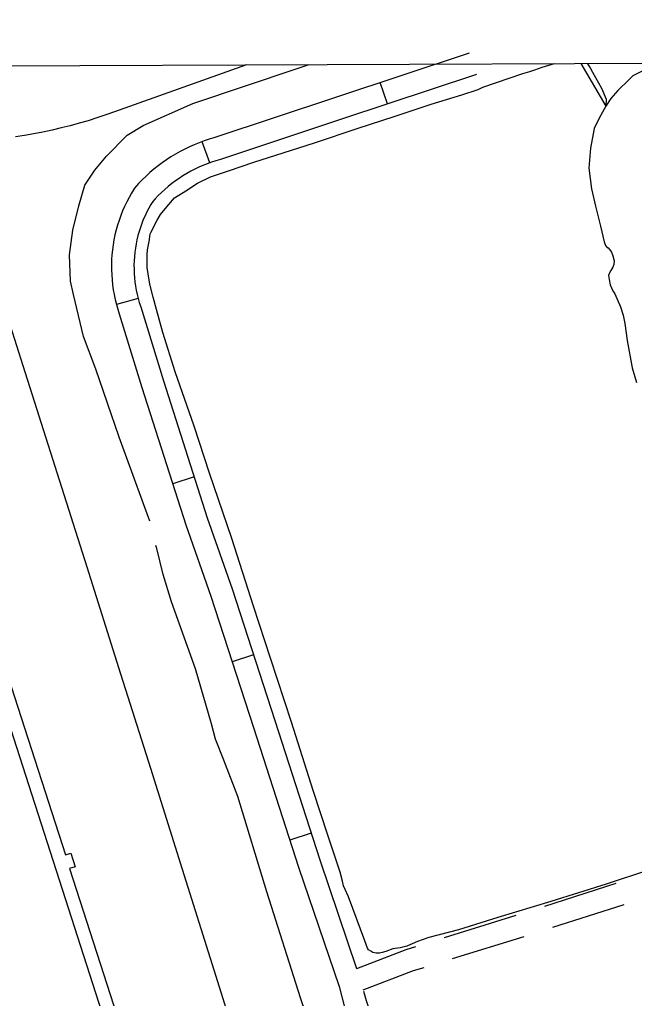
# Model space of a CAD drawing. Extents: x 3419139 to 3457078, y 540382 to 565875.
# Drawn here: x 3440691 to 3441511, y 562788 to 564093 of the extents above; entities that cross this region are included whole.
import ezdxf

# ---------------------------------------------------------------- set-up
doc = ezdxf.new("R2010")
doc.units = 0
for name, color, linetype in [('V-BLDG-OTLN', 7, 'Continuous'), ('V-DTCH-CNTR', 7, 'Continuous'), ('V-GRID-FRAM', 7, 'Continuous'), ('V-ROAD-CNTR', 7, 'Continuous'), ('V-SITE-OTLN', 7, 'Continuous'), ('V-TOPO-SHOR', 7, 'Continuous')]:
    doc.layers.add(name, color=color, linetype=linetype)

msp = doc.modelspace()

# ---------------------------------------------------------------- linework, layer by layer
at = {"layer": 'V-BLDG-OTLN'}
msp.add_lwpolyline([(3440813, 562731.3), (3440646.2, 563248.2), (3440669.5, 563255.7), (3440676.4, 563234.4), (3440670.5, 563232.5), (3440752.2, 562979.2), (3440759.3, 562981.5), (3440765.1, 562963.5), (3440757.5, 562961.1), (3440829.9, 562736.7)], close=True, dxfattribs=at)
at = {"layer": 'V-DTCH-CNTR'}
for points in [[(3440993.7, 564032.7), (3440817.6, 563970)], [(3440817.6, 563970), (3440805.9, 563965.9), (3440794.1, 563962), (3440782.3, 563958.3), (3440770.4, 563954.8), (3440758.4, 563951.6), (3440746.3, 563948.6), (3440734.3, 563945.8), (3440722.1, 563943.2), (3440710, 563940.8), (3440697.7, 563938.7), (3440685.5, 563936.8)]]:
    msp.add_lwpolyline(points, dxfattribs=at)
at = {"layer": 'V-GRID-FRAM'}
msp.add_lwpolyline([(3423200.9, 563955.1), (3454837.9, 564093.1), (3454925.2, 545910.2), (3423272.3, 545772.1), (3423200.9, 563955.1)], dxfattribs=at)
at = {"layer": 'V-ROAD-CNTR'}
for p, q in [((3441181.6, 563980.7), (3441172.2, 564009.2)), ((3440944.7, 563902.1), (3440934.5, 563930.3)), ((3440849.1, 563721.3), (3440820.3, 563713)), ((3440923.9, 563483.2), (3440895.3, 563474)), ((3441003.1, 563246.2), (3440974.6, 563236.9)), ((3441080, 563008.2), (3441051.5, 562999)), ((3441391.5, 562910.8), (3441486.8, 562941.4)), ((3441402.4, 562882.8), (3441497.6, 562913.3)), ((3441257.9, 562869.1), (3441353.4, 562898.7)), ((3441268.7, 562841.1), (3441364.2, 562870.6))]:
    msp.add_line(p, q, dxfattribs=at)
for points in [[(3441290.9, 564048.3), (3441112.2, 563989.4), (3440949.9, 563935.3), (3440943.7, 563933.5), (3440937, 563931.3), (3440930.5, 563928.9), (3440924, 563926.3), (3440917.5, 563923.4), (3440911.2, 563920.4), (3440905, 563917.2), (3440898.9, 563913.7), (3440892.9, 563910.1), (3440887.1, 563906.3), (3440881.3, 563902.3), (3440875.7, 563898.1), (3440870.2, 563893.7), (3440864.9, 563889.2), (3440859.7, 563884.5), (3440854.7, 563879.6), (3440849.8, 563874.6), (3440844.4, 563868.5), (3440840.3, 563861.8), (3440837, 563856), (3440833.9, 563850.1), (3440831, 563844), (3440828.3, 563837.9), (3440825.9, 563831.7), (3440823.6, 563825.4), (3440821.6, 563819), (3440819.8, 563812.6), (3440818.2, 563806.1), (3440816.9, 563799.5), (3440815.7, 563792.9), (3440814.9, 563786.3), (3440814.2, 563779.6), (3440813.7, 563773), (3440813.5, 563766.3), (3440813.6, 563759.6), (3440813.8, 563752.9), (3440814.3, 563746.2), (3440815, 563739.6), (3440816, 563732.9), (3440817.1, 563726.3), (3440818.5, 563719.8), (3440820.2, 563713.3), (3440822, 563706.9), (3440824, 563700.9), (3440854.1, 563602.5), (3440912.8, 563419.3), (3440946.3, 563324.2), (3441003, 563149.3), (3441063, 562963.1), (3441117.1, 562803.9), (3441124.5, 562776.4)], [(3441300.3, 564019.8), (3441121.7, 563960.9), (3440958.9, 563906.6), (3440952.6, 563904.8), (3440946.9, 563902.9), (3440941.2, 563900.9), (3440935.6, 563898.6), (3440930.1, 563896.2), (3440924.6, 563893.6), (3440919.3, 563890.8), (3440914, 563887.8), (3440908.9, 563884.7), (3440903.8, 563881.4), (3440898.9, 563878), (3440894, 563874.4), (3440889.3, 563870.6), (3440884.7, 563866.7), (3440880.3, 563862.6), (3440876, 563858.4), (3440871.8, 563854.1), (3440868.5, 563850.5), (3440866.1, 563846.6), (3440863.4, 563841.7), (3440860.7, 563836.7), (3440858.3, 563831.6), (3440856, 563826.4), (3440854, 563821.1), (3440852.1, 563815.8), (3440850.4, 563810.4), (3440848.8, 563805), (3440847.5, 563799.5), (3440846.4, 563793.9), (3440845.4, 563788.4), (3440844.6, 563782.8), (3440844.1, 563777.1), (3440843.7, 563771.5), (3440843.5, 563765.9), (3440843.6, 563760.2), (3440843.8, 563754.5), (3440844.2, 563748.9), (3440844.8, 563743.3), (3440845.6, 563737.7), (3440846.6, 563732.1), (3440847.8, 563726.6), (3440849.1, 563721.1), (3440850.7, 563715.7), (3440852.6, 563709.9), (3440882.8, 563611.5), (3440941.3, 563428.8), (3440974.7, 563333.9), (3441031.6, 563158.5), (3441091.5, 562972.5), (3441140.6, 562827.9)], [(3441140.7, 562827.8), (3441206.6, 562853.2), (3441219.7, 562857.3)], [(3441149.5, 562799.1), (3441216.5, 562824.9), (3441230.5, 562829.2)], [(3441149.9, 562797.5), (3441153.2, 562785.1), (3441211.5, 562609.4), (3441279.4, 562407.9), (3441339.6, 562223.3), (3441398.2, 562040.3)]]:
    msp.add_lwpolyline(points, dxfattribs=at)
at = {"layer": 'V-SITE-OTLN'}
for p, q in [((3440652.4, 563766.2), (3440695.2, 563632)), ((3440695.2, 563632), (3440737.9, 563497.7)), ((3440737.9, 563497.7), (3440780.5, 563363.4)), ((3440780.5, 563363.4), (3440823.1, 563229.1)), ((3440823.1, 563229.1), (3440865.6, 563094.8)), ((3440865.6, 563094.8), (3440907.9, 562960.4)), ((3440907.9, 562960.4), (3440950.2, 562826)), ((3440950.2, 562826), (3440992.4, 562691.5))]:
    msp.add_line(p, q, dxfattribs=at)
at = {"layer": 'V-TOPO-SHOR'}
msp.add_line((3441439.6, 564034.7), (3441473.2, 563977.5), dxfattribs=at)
for points in [[(3440864.7, 563424.3), (3440823.8, 563536.4), (3440792.6, 563626.9), (3440776.4, 563670.5), (3440762.7, 563726.6), (3440758.7, 563744.2), (3440757.5, 563779.2), (3440762.1, 563812.5), (3440769.9, 563844.7), (3440778, 563872.1), (3440791.4, 563892.1), (3440807.1, 563911), (3440834.5, 563938.9), (3440855.6, 563951.8), (3440921.9, 563981), (3441061.2, 564028.1), (3441077.3, 564033.1)], [(3441309.1, 564003.1), (3441362.5, 564021.2), (3441371.7, 564024), (3441378.2, 564026.3), (3441388, 564029.5), (3441404.6, 564034.5)], [(3441448.4, 564034.7), (3441448.8, 564034.2), (3441452.1, 564028.8), (3441455.3, 564023.2), (3441467.3, 564001.6), (3441473.6, 563987.2), (3441473.2, 563977.5), (3441464.3, 563961.7), (3441457.7, 563947.9), (3441452.5, 563921.8), (3441450.5, 563894.9), (3441453.9, 563867.3), (3441459.5, 563844.1), (3441465.9, 563817.5), (3441470.9, 563796.9), (3441472.7, 563792), (3441474, 563790.2), (3441476.1, 563788.6), (3441478.6, 563786), (3441480.5, 563782.9), (3441482.4, 563777.9), (3441484, 563771.4), (3441483.8, 563766.7), (3441482.3, 563762.9), (3441479.7, 563758.5), (3441478, 563755.3), (3441476.8, 563751.8), (3441477.4, 563746.6), (3441478.9, 563739.5), (3441482.6, 563731.2), (3441485.2, 563727.3), (3441492.8, 563710.1), (3441496.4, 563698.9), (3441498.3, 563687.8), (3441501.6, 563665), (3441508, 563628.6), (3441513.9, 563609)], [(3441574.6, 564035.2), (3441569.5, 564032.9), (3441556.5, 564032.4), (3441543.5, 564030.4), (3441531.8, 564027.1), (3441521.5, 564024.4), (3441509.2, 564018.3), (3441503.7, 564012.9), (3441489.2, 563998.6), (3441479.6, 563987.8), (3441473.2, 563977.5)], [(3441207.8, 562857.6), (3441198.6, 562855.2), (3441188.7, 562853.8), (3441179.5, 562850.6), (3441174.8, 562848.9), (3441171, 562848.1), (3441166.6, 562848.3), (3441162, 562849.3), (3441159.7, 562850.8), (3441156.3, 562852.7), (3441154.9, 562854.9), (3441151.4, 562864.5), (3441129.9, 562923.2), (3441123.3, 562938.2), (3441121.8, 562944.1), (3441118.8, 562956.3), (3441102.1, 563005.7), (3441082.7, 563065), (3441053.5, 563156.1), (3441025.9, 563241.6), (3441002.9, 563310.7), (3440974.3, 563401), (3440944.4, 563488.1), (3440923.9, 563550.8), (3440898.5, 563623.4), (3440882, 563675.8), (3440873.7, 563706.4), (3440869.2, 563722.8), (3440864.9, 563740.5), (3440862.4, 563754.3), (3440861.3, 563762.6), (3440861.2, 563771), (3440861.2, 563779.3), (3440861.7, 563786.3), (3440862.9, 563792.9), (3440864.2, 563799.3), (3440864.6, 563804.6), (3440865.6, 563808.4), (3440866.2, 563809.3), (3440874.5, 563825.8), (3440879.1, 563833.2), (3440887.5, 563843.2), (3440897.7, 563855.3), (3440912.7, 563864.7), (3440928.1, 563874.8), (3440945.7, 563883.6), (3440969.6, 563891.4), (3441003.3, 563903.1), (3441032.9, 563912.5), (3441084.5, 563928.9), (3441142.6, 563948.1), (3441190.7, 563964), (3441240.2, 563980.2), (3441280.9, 563992.6), (3441302.6, 563999.7), (3441309.1, 564003.1)], [(3441330.6, 561996.5), (3441306.4, 562069.6), (3441289.6, 562116.7), (3441275.4, 562156.5), (3441226.3, 562294.2), (3441195.5, 562399.6), (3441158.3, 562512.3), (3441130.7, 562593.6), (3441103.7, 562676.7), (3441099.6, 562689.4), (3441065.5, 562788.6), (3441021, 562930), (3440981.9, 563057.1), (3440963.5, 563105.5), (3440952.5, 563133.6), (3440946.9, 563154), (3440925.7, 563227.3), (3440893.6, 563316.5), (3440882.6, 563353.1), (3440874, 563387.9), (3440872.8, 563392)], [(3441530.1, 562959), (3441473.5, 562940.4), (3441399.8, 562917.2), (3441328.9, 562895.7), (3441276.4, 562879.5), (3441236.9, 562869.1), (3441222, 562863.6), (3441207.8, 562857.6)]]:
    msp.add_lwpolyline(points, dxfattribs=at)

doc.saveas('drawing.dxf')
